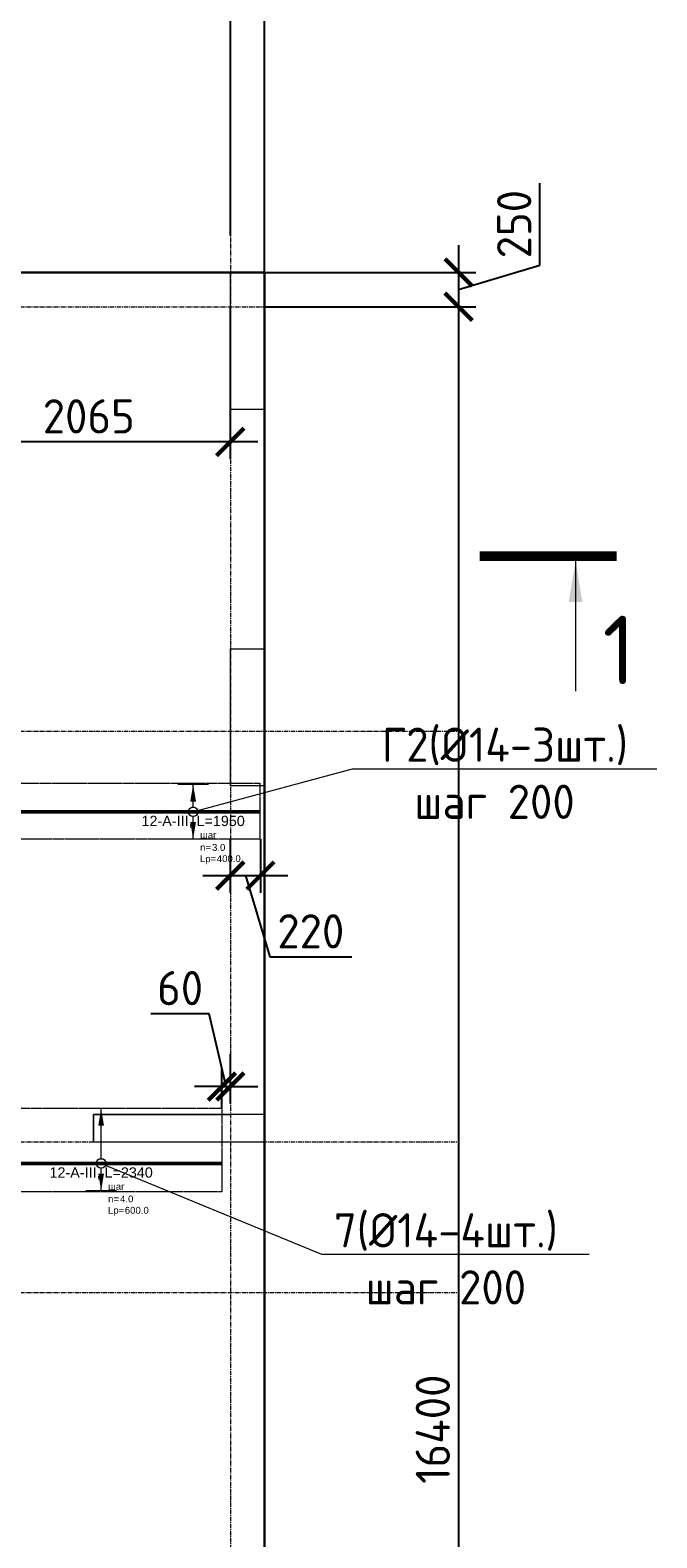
# Model space of a CAD drawing. Header units: millimetres. Extents: x -5898314 to 1055204, y -720802 to 1562611.
# Tile 305 of 362: x 48679 to 53254, y -37598 to -26584. Entities that reach past the tile are written whole.
import ezdxf
from ezdxf import colors
from ezdxf.entities.mleader import LeaderData, LeaderLine
from ezdxf.enums import TextEntityAlignment as Align
from ezdxf.math import Vec2, Vec3

# ---------------------------------------------------------------- set-up
doc = ezdxf.new("R2010")
doc.units = ezdxf.units.MM
doc.set_wipeout_variables(frame=1)
for name, pattern in [('01 Штриховая _4 мм_', [6, 3.5, -2.5]), ('______5', [1100, 800, -100, 100, -100]), ('DASHED', [7, 5, -2, 0]), ('GOST2.303 4', [7, 5, -2, 0]), ('осевая', [50.8, 31.75, -6.35, 6.35, -6.35])]:
    doc.linetypes.add(name, pattern=pattern)
for name, color, linetype, lineweight in [('907Сл Осевые', 1, 'Continuous', 0), ('АрмСтер', 2, 'Continuous', 50), ('контур распр. стерхней', 2, 'GOST2.303 4', 20), ('Оси', 40, '______5', 18), ('Перекрытие ж_бетон', 1, 'Continuous', 30), ('подоснова', 151, 'Continuous', 5), ('РАЗМЕРЫ', 1, 'Continuous', 9), ('СТЕНЫ', 3, 'Continuous', 30), ('Узлы', 7, 'Continuous', 0)]:
    doc.layers.add(name, color=color, linetype=linetype, lineweight=lineweight)
doc.layers.add('АрмСтер_атрибуты', color=2, linetype='Continuous', lineweight=0, plot=False)
doc.layers.add('Колонна_ бетон', color=7, linetype='Continuous', lineweight=50, true_color=0xb4b496)
doc.styles.add('GOST-2.304_Type-B', font='GOST_Common.ttf')
doc.styles.get("Standard").update_dxf_attribs({"font": 'arial.ttf'})
doc.styles.add('Аннотативный', font='arial.ttf')
doc.dimstyles.new('СПДС', dxfattribs={"dimscale": 100, "dimtxt": 2.5, "dimasz": 2, "dimexe": 1.25, "dimexo": 0, "dimtad": 1, "dimdec": 0, "dimrnd": 5, "dimtxsty": 'GOST-2.304_Type-B', "dimblk": 'ARCHTICK', "dimcen": 2.5, "dimdle": 2, "dimclrd": 1, "dimclre": 1, "dimclrt": 1, "dimadec": 0, "dimazin": 2, "dimtfac": 0.75, "dimtdec": 0, "dimtmove": 1, "dimatfit": 3, "dimfxl": 1, "dimtfillclr": 256, "dimtolj": 1, "dimarcsym": 1})

# ---------------------------------------------------------------- blocks, each defined once
blk = doc.blocks.new('_ArchTick')
at = {"color": 0, "linetype": 'ByBlock', "const_width": 0.15}
blk.add_lwpolyline([(-0.5, -0.5), (0.5, 0.5)], dxfattribs=at)
blk = doc.blocks.new('*D1312')
at = {"layer": 'DEFPOINTS', "color": 0, "lineweight": 0, "transparency": 16777216}
for p in [(50391, -26154), (50141, -28085), (50391, -28354)]:
    blk.add_point(p, dxfattribs=at)
at = {"layer": 'РАЗМЕРЫ', "color": 1, "lineweight": -2, "transparency": 16777216}
for p, q in [((50266, -26154), (50369, -25810)), ((50369, -25810), (50969, -25810)), ((50141, -28085), (50141, -26029)), ((50391, -28354), (50391, -26029)), ((49941, -26154), (50591, -26154))]:
    blk.add_line(p, q, dxfattribs=at)
at = {"layer": 'РАЗМЕРЫ', "color": 1, "lineweight": -2, "transparency": 16777216, "xscale": 200, "yscale": 200, "zscale": 200, "rotation": 180}
blk.add_blockref('_ArchTick', (50141, -26154), dxfattribs=at)
at = {"layer": 'РАЗМЕРЫ', "color": 1, "lineweight": -2, "transparency": 16777216, "xscale": 200, "yscale": 200, "zscale": 200}
blk.add_blockref('_ArchTick', (50391, -26154), dxfattribs=at)
at = {"layer": 'РАЗМЕРЫ', "color": 1, "lineweight": 0, "transparency": 16777216, "insert": (50669, -25623), "char_height": 250, "attachment_point": 5, "style": 'GOST-2.304_Type-B'}
blk.add_mtext('\\A1;250', dxfattribs=at)
blk = doc.blocks.new('*D1313')
at = {"layer": 'DEFPOINTS', "color": 0, "lineweight": 0, "transparency": 16777216}
for p in [(50391, -28354), (50391, -28604), (51807, -28604)]:
    blk.add_point(p, dxfattribs=at)
at = {"layer": 'РАЗМЕРЫ', "color": 1, "lineweight": -2, "transparency": 16777216}
for p, q in [((52401, -28301), (52401, -27701)), ((51807, -28154), (51807, -28804)), ((51807, -28479), (52401, -28301)), ((50391, -28354), (51932, -28354)), ((50391, -28604), (51932, -28604))]:
    blk.add_line(p, q, dxfattribs=at)
at = {"layer": 'РАЗМЕРЫ', "color": 1, "lineweight": -2, "transparency": 16777216, "xscale": 200, "yscale": 200, "zscale": 200}
for p, rotation in [((51807, -28354), 90), ((51807, -28604), 270)]:
    blk.add_blockref('_ArchTick', p, dxfattribs=dict(at, rotation=rotation))
at = {"layer": 'РАЗМЕРЫ', "color": 1, "lineweight": 0, "transparency": 16777216, "insert": (52213, -28001), "char_height": 250, "attachment_point": 5, "rotation": 90, "style": 'GOST-2.304_Type-B'}
blk.add_mtext('\\A1;250', dxfattribs=at)
blk = doc.blocks.new('*D1314')
at = {"layer": 'DEFPOINTS', "color": 0, "lineweight": 0, "transparency": 16777216}
for p in [(50391, -28604), (50391, -45004), (51807, -45004)]:
    blk.add_point(p, dxfattribs=at)
at = {"layer": 'РАЗМЕРЫ', "color": 1, "lineweight": -2, "transparency": 16777216}
for p, q in [((51807, -28404), (51807, -45204)), ((50391, -28604), (51932, -28604)), ((50391, -45004), (51932, -45004))]:
    blk.add_line(p, q, dxfattribs=at)
at = {"layer": 'РАЗМЕРЫ', "color": 1, "lineweight": -2, "transparency": 16777216, "xscale": 200, "yscale": 200, "zscale": 200}
for p, rotation in [((51807, -28604), 90), ((51807, -45004), 270)]:
    blk.add_blockref('_ArchTick', p, dxfattribs=dict(at, rotation=rotation))
at = {"layer": 'РАЗМЕРЫ', "color": 1, "lineweight": 0, "transparency": 16777216, "insert": (51619, -36804), "char_height": 250, "attachment_point": 5, "rotation": 90, "style": 'GOST-2.304_Type-B'}
blk.add_mtext('\\A1;16400', dxfattribs=at)
blk = doc.blocks.new('подложка стн 1-го этажа')
at = {"layer": 'Колонна_ бетон', "color": 252, "linetype": 'DASHED', "lineweight": 0, "ltscale": 0.5, "true_color": 0x939598, "transparency": 33554687}
for p, q in [((55094, 26362, -200), (55094, 26362, -200)), ((55094, 26362, -200), (55094, 26362, -200)), ((54844, 26112, -200), (54844, 26112, -200)), ((54844, 26112, -200), (54844, 26112, -200))]:
    blk.add_line(p, q, dxfattribs=at)
for points, elevation in [([(54844, 26362), (55094, 26362), (55094, 25362), (54844, 25362)], -560), ([(54844, 26362), (55094, 26362), (55094, 25362), (54844, 25362)], -560), ([(54844, 23612), (55094, 23612), (55094, 22612), (54844, 22612)], -360), ([(54844, 23612), (55094, 23612), (55094, 22612), (54844, 22612)], -560), ([(54844, 23612), (55094, 23612), (55094, 22612), (54844, 22612)], -360), ([(54844, 23612), (55094, 23612), (55094, 22612), (54844, 22612)], -560), ([(55094, 20212), (53844, 20212), (53844, 20012), (55094, 20012)], -560), ([(55094, 20212), (53844, 20212), (53844, 20012), (55094, 20012)], -560)]:
    blk.add_lwpolyline(points, close=True, dxfattribs=dict(at, elevation=elevation))
at = {"layer": 'СТЕНЫ', "color": 252, "linetype": 'DASHED', "lineweight": 0, "ltscale": 0.5, "true_color": 0x939598, "transparency": 33554687}
for p, q in [((53844, 20212, -200), (54844, 20212, -200)), ((53844, 20012, -200), (53844, 20212, -200)), ((53844, 20212, -200), (53844, 20212, -200)), ((53844, 20212, -200), (54844, 20212, -200)), ((53844, 20012, -200), (53844, 20212, -200)), ((53844, 20212, -200), (53844, 20212, -200)), ((54844, 20212, -200), (54844, 20212, -200)), ((54844, 20212, -200), (54844, 20212, -200)), ((53844, 20012, -200), (53844, 20012, -200)), ((53844, 20012, -200), (54844, 20012, -200)), ((53844, 20012, -200), (53844, 20012, -200)), ((53844, 20012, -200), (54844, 20012, -200)), ((54844, 20012, -200), (54844, 20012, -200)), ((54844, 20012, -200), (54844, 20012, -200))]:
    blk.add_line(p, q, dxfattribs=at)
blk = doc.blocks.new('оси блок 2')
at = {"layer": 'Оси', "color": 16, "linetype": 'осевая', "lineweight": 0, "transparency": 33554687}
for p, q in [((-38904.7, -322543), (-38904.7, -347914.1)), ((-89822.3, -326301.3), (-37238.5, -326301.3)), ((-89822.3, -329401.3), (-37238.5, -329401.3)), ((-89822.3, -332401.3), (-37238.5, -332401.3)), ((-89822.3, -333501.3), (-37238.5, -333501.3))]:
    blk.add_line(p, q, dxfattribs=at)
blk = doc.blocks.new('_None')
blk = doc.blocks.new('*U1297')
at = {"layer": 'РАЗМЕРЫ'}
for p, q in [((112, 200), (-112, 200)), ((112, -200), (-112, -200))]:
    blk.add_line(p, q, dxfattribs=at)
at = {"layer": 'РАЗМЕРЫ', "ltscale": 15}
blk.add_line((0, -200), (0, 200), dxfattribs=at)
at = {"layer": 'РАЗМЕРЫ'}
for points in [[(0, 200), (21, 75), (-21, 75)], [(0, -200), (21, -75), (-21, -75)]]:
    blk.add_solid(points, dxfattribs=at)
at = {"layer": 'АрмСтер_атрибуты', "color": 215, "ltscale": 15, "style": 'Аннотативный'}
for s, p in [('шаг', (51, -194)), ('Lр=', (50, -368)), ('n=', (51, -285))]:
    blk.add_text(s, height=50, dxfattribs=at).set_placement(p)
at = {"layer": 'АрмСтер_атрибуты', "flags": 9}
for tag, p in [('МАССА', (-1034, 390)), ('ОБОЗНАЧЕНИЕ', (-1034, 276))]:
    blk.add_attdef(tag, p, '', height=75, dxfattribs=at)
at = {"layer": 'АрмСтер_атрибуты', "style": 'Аннотативный', "flags": 8}
blk.add_attdef('ПОЗ', (110, 30), '', height=75, dxfattribs=at)
at = {"layer": 'АрмСтер_атрибуты', "color": 215, "style": 'Аннотативный'}
for tag, p, flags in [('ШАГ', (191, -194), 10), ('КОЛ', (138, -285), 8), ('ШИРИНА', (173, -368), 8)]:
    blk.add_attdef(tag, p, '', height=50, dxfattribs=dict(at, flags=flags))
at = {"linetype": 'Continuous', "lineweight": 0}
blk.add_wipeout([(35, 0), (28, 21), (11, 33), (-11, 33), (-28, 21), (-35, 0), (-28, -21), (-11, -33), (11, -33), (28, -21)], dxfattribs=at)
at = {"color": 0, "linetype": 'ByBlock', "lineweight": -2, "ltscale": 100}
blk.add_line((-1463, 0), (487, 0), dxfattribs=at)
at = {"layer": 'РАЗМЕРЫ'}
blk.add_circle((0, 0), 35, dxfattribs=at)
at = {"layer": 'АрмСтер_атрибуты', "style": 'Аннотативный', "flags": 8}
blk.add_attdef('НАИМЕНОВАНИЕ', text='', height=75, dxfattribs=at).set_placement((0, -29), align=Align.TOP_CENTER)
blk = doc.blocks.new('*U1269')
at = {"layer": 'РАЗМЕРЫ'}
for p, q in [((112, 400), (-112, 400)), ((112, -200), (-112, -200))]:
    blk.add_line(p, q, dxfattribs=at)
at = {"layer": 'РАЗМЕРЫ', "ltscale": 15}
blk.add_line((0, -200), (0, 400), dxfattribs=at)
at = {"layer": 'РАЗМЕРЫ'}
for points in [[(0, 400), (21, 275), (-21, 275)], [(0, -200), (21, -75), (-21, -75)]]:
    blk.add_solid(points, dxfattribs=at)
at = {"layer": 'АрмСтер_атрибуты', "color": 215, "ltscale": 15, "style": 'Аннотативный'}
for s, p in [('шаг', (51, -194)), ('Lр=', (50, -368)), ('n=', (51, -285))]:
    blk.add_text(s, height=50, dxfattribs=at).set_placement(p)
at = {"layer": 'АрмСтер_атрибуты', "style": 'Аннотативный', "flags": 8}
blk.add_attdef('ПОЗ', (110, 30), '', height=75, dxfattribs=at)
at = {"layer": 'АрмСтер_атрибуты', "color": 215, "style": 'Аннотативный'}
for tag, p, flags in [('ШАГ', (191, -194), 10), ('КОЛ', (138, -285), 8), ('ШИРИНА', (173, -368), 8)]:
    blk.add_attdef(tag, p, '', height=50, dxfattribs=dict(at, flags=flags))
at = {"layer": 'АрмСтер_атрибуты', "flags": 9}
for tag, p in [('МАССА', (-1034, -410)), ('ОБОЗНАЧЕНИЕ', (-1034, -524))]:
    blk.add_attdef(tag, p, '', height=75, dxfattribs=at)
at = {"linetype": 'Continuous', "lineweight": 0}
blk.add_wipeout([(35, 0), (28, 21), (11, 33), (-11, 33), (-28, 21), (-35, 0), (-28, -21), (-11, -33), (11, -33), (28, -21)], dxfattribs=at)
at = {"color": 0, "linetype": 'ByBlock', "lineweight": -2, "ltscale": 100}
blk.add_line((-1463, 0), (877, 0), dxfattribs=at)
at = {"layer": 'РАЗМЕРЫ'}
blk.add_circle((0, 0), 35, dxfattribs=at)
at = {"layer": 'АрмСтер_атрибуты', "style": 'Аннотативный', "flags": 8}
blk.add_attdef('НАИМЕНОВАНИЕ', text='', height=75, dxfattribs=at).set_placement((0, -29), align=Align.TOP_CENTER)
blk = doc.blocks.new('*D1332')
at = {"layer": '907Сл Осевые', "color": 1, "lineweight": -2, "transparency": 16777216}
for p, q in [((48074, -28604), (48074, -29717)), ((50140, -28604), (50140, -29717)), ((50340, -29592), (47874, -29592))]:
    blk.add_line(p, q, dxfattribs=at)
at = {"layer": 'DEFPOINTS', "color": 0, "lineweight": 0, "transparency": 16777216}
for p in [(48074, -28604, 200), (50140, -28604, 200), (48074, -29592)]:
    blk.add_point(p, dxfattribs=at)
at = {"layer": '907Сл Осевые', "color": 1, "lineweight": -2, "transparency": 16777216, "xscale": 200, "yscale": 200, "zscale": 200, "rotation": 180}
blk.add_blockref('_ArchTick', (48074, -29592), dxfattribs=at)
at = {"layer": '907Сл Осевые', "color": 1, "lineweight": -2, "transparency": 16777216, "xscale": 200, "yscale": 200, "zscale": 200}
blk.add_blockref('_ArchTick', (50140, -29592), dxfattribs=at)
at = {"layer": '907Сл Осевые', "color": 1, "lineweight": 0, "transparency": 16777216, "insert": (49107, -29405), "char_height": 250, "attachment_point": 5, "style": 'GOST-2.304_Type-B'}
blk.add_mtext('\\A1;2065', dxfattribs=at)
blk = doc.blocks.new('*D1333')
at = {"layer": '907Сл Осевые', "color": 1, "lineweight": -2, "transparency": 16777216}
for p, q in [((50140, -32494), (50140, -32885)), ((50360, -32494), (50360, -32885)), ((49940, -32760), (50560, -32760)), ((50250, -32760), (50428, -33354)), ((50428, -33354), (51028, -33354))]:
    blk.add_line(p, q, dxfattribs=at)
at = {"layer": 'DEFPOINTS', "color": 0, "lineweight": 0, "transparency": 16777216}
for p in [(50140, -32494, 200), (50360, -32494), (50360, -32760)]:
    blk.add_point(p, dxfattribs=at)
at = {"layer": '907Сл Осевые', "color": 1, "lineweight": -2, "transparency": 16777216, "xscale": 200, "yscale": 200, "zscale": 200, "rotation": 180}
blk.add_blockref('_ArchTick', (50140, -32760), dxfattribs=at)
at = {"layer": '907Сл Осевые', "color": 1, "lineweight": -2, "transparency": 16777216, "xscale": 200, "yscale": 200, "zscale": 200}
blk.add_blockref('_ArchTick', (50360, -32760), dxfattribs=at)
at = {"layer": '907Сл Осевые', "color": 1, "lineweight": 0, "transparency": 16777216, "insert": (50728, -33167), "char_height": 250, "attachment_point": 5, "style": 'GOST-2.304_Type-B'}
blk.add_mtext('\\A1;220', dxfattribs=at)
blk = doc.blocks.new('*D1421')
at = {"layer": '907Сл Осевые', "color": 1, "lineweight": -2, "transparency": 16777216}
for p, q in [((49986, -33769), (49561, -33769)), ((50110, -34301), (49986, -33769)), ((50140, -34062), (50140, -34426)), ((50079, -34459), (50079, -34176)), ((50079, -34301), (49879, -34301)), ((50079, -34301), (50140, -34301)), ((50079, -34301), (50140, -34301)), ((50140, -34301), (50340, -34301))]:
    blk.add_line(p, q, dxfattribs=at)
at = {"layer": 'DEFPOINTS', "color": 0, "lineweight": 0, "transparency": 16777216}
for p in [(50140, -34062, 200), (50140, -34301), (50079, -34459)]:
    blk.add_point(p, dxfattribs=at)
at = {"layer": '907Сл Осевые', "color": 1, "lineweight": -2, "transparency": 16777216, "xscale": 200, "yscale": 200, "zscale": 200}
blk.add_blockref('_ArchTick', (50079, -34301), dxfattribs=at)
at = {"layer": '907Сл Осевые', "color": 1, "lineweight": -2, "transparency": 16777216, "xscale": 200, "yscale": 200, "zscale": 200, "rotation": 180}
blk.add_blockref('_ArchTick', (50140, -34301), dxfattribs=at)
at = {"layer": '907Сл Осевые', "color": 1, "lineweight": 0, "transparency": 16777216, "insert": (49774, -33582), "char_height": 250, "attachment_point": 5, "style": 'GOST-2.304_Type-B'}
blk.add_mtext('\\A1;60', dxfattribs=at)

msp = doc.modelspace()

# ---------------------------------------------------------------- linework, layer by layer
at = {"layer": 'контур распр. стерхней', "linetype": '01 Штриховая _4 мм_'}
for points in [[(50356.37, -32493.76), (48406.37, -32493.76), (48406.38, -32083.79), (50356.38, -32083.79)], [(50079.22, -35070.84), (47734.66, -35070.84), (47734.67, -34459.49), (50079.23, -34459.49)]]:
    msp.add_lwpolyline(points, close=True, dxfattribs=at)
at = {"layer": 'Перекрытие ж_бетон'}
msp.add_lwpolyline([(47340.67, -45254.44), (50390.67, -45254.44), (50390.67, -28354.44), (43700.67, -28354.44)], dxfattribs=at)
at = {"layer": 'Узлы', "color": 1, "linetype": 'Continuous', "lineweight": 0}
msp.add_line((52660.92, -30461.78, 3100), (52660.92, -31411.78, 3100), dxfattribs=at)
at = {"layer": 'Узлы', "color": 1, "linetype": 'Continuous', "lineweight": 0, "const_width": 70, "elevation": 3100}
msp.add_lwpolyline([(52960.92, -30426.78), (51960.92, -30426.78)], dxfattribs=at)
at = {"layer": 'Узлы', "color": 1, "linetype": 'Continuous', "lineweight": 0}
msp.add_solid([(52660.92, -30461.78, 3100), (52610.64, -30762.23, 3100), (52711.2, -30762.23, 3100)], dxfattribs=at)

# ---------------------------------------------------------------- block references
at = {"layer": 'Перекрытие ж_бетон'}
msp.add_blockref('подложка стн 1-го этажа', (-4703.26, -54716.23, 560), dxfattribs=at)
at = {"layer": 'подоснова', "color": 6, "ltscale": 0.3}
msp.add_blockref('оси блок 2', (89045.38, 297696.88), dxfattribs=at)

# ---------------------------------------------------------------- texts
at = {"layer": 'Узлы', "color": 1, "linetype": 'Continuous', "lineweight": 0, "insert": (52977.99, -31111.78, 3100), "char_height": 500, "attachment_point": 5, "style": 'GOST-2.304_Type-B'}
msp.add_mtext_dynamic_manual_height_columns('1', width=723.8798, gutter_width=25, heights=[0], dxfattribs=at)

# ---------------------------------------------------------------- dimensions: what is measured, and where the dimension line sits
at = {"layer": '907Сл Осевые', "lineweight": 0}
dim = msp.add_linear_dim(base=(48073.79, -29592.33), p1=(50140.4, -28604.26, 200), p2=(48073.79, -28604.26, 200), dimstyle='СПДС', override={"dimtxt": 2.5}, dxfattribs=at)
dim.commit()
dim.dimension.update_dxf_attribs({"geometry": '*D1332', "text_midpoint": (49107.1, -29404.83)})
at = {"layer": 'РАЗМЕРЫ', "color": 1, "lineweight": 0}
dim = msp.add_linear_dim(base=(50390.67, -26153.76), p1=(50140.67, -28084.66), p2=(50390.67, -28354.44), dimstyle='СПДС', override={"dimtxt": 2.5, "dimrnd": 5}, dxfattribs=at)
dim.commit()
dim.dimension.update_dxf_attribs({"geometry": '*D1312', "text_midpoint": (50431.29, -25622.51)})
for base, p1, p2, picture, middle in [((51806.88, -28604.44), (50390.67, -28354.44), (50390.67, -28604.44), '*D1313', (52213.13, -28238.81)), ((51806.88, -45004.44), (50390.67, -28604.44), (50390.67, -45004.44), '*D1314', (51619.38, -36804.44))]:
    dim = msp.add_linear_dim(base=base, p1=p1, p2=p2, angle=90, dimstyle='СПДС', override={"dimtxt": 2.5, "dimrnd": 5}, dxfattribs=at)
    dim.commit()
    dim.dimension.update_dxf_attribs({"geometry": picture, "text_midpoint": middle})

# ---------------------------------------------------------------- leaders
at = {"layer": 'подоснова', "color": 2, "lineweight": 0, "ltscale": 0.3}
ml = msp.add_multileader_mtext('Standard', dxfattribs=at)
ml.set_content(' Г2(%%C14-3шт.)\\Pшаг 200', color=2, style='GOST-2.304_Type-B')
ml.set_leader_properties(color=256, linetype='ByLayer', lineweight=15)
ml.set_arrow_properties(name='NONE')
ml.build(insert=Vec2(0, 0))
ml.multileader.update_dxf_attribs({"text_left_attachment_type": 6, "text_right_attachment_type": 6, "dogleg_length": 0.1, "arrow_head_size": 18})
ctx = ml.context
ctx.base_point, ctx.char_height, ctx.arrow_head_size, ctx.landing_gap_size, ctx.plane_origin = Vec3(51031.46, -31978.85), 250, 18, 20, Vec3(41749.76, -27247.3)
ctx.left_attachment, ctx.right_attachment, ctx.text_align_type = 6, 6, 1
notes = []
notes.append((ctx, [(0, (1, 1, 0), (51031.36, -31978.85), (1, 0), 0.1, [(0, [(49866.13, -32292.98)], 0, [])])]))
ctx.mtext.insert, ctx.mtext.alignment, ctx.mtext.flow_direction = Vec3(52069.26, -31678.85), 2, 5
at = {"layer": 'подоснова', "color": 6, "lineweight": 0, "ltscale": 0.3}
ml = msp.add_multileader_mtext('Standard', dxfattribs=at)
ml.set_content('7(%%C14-4шт.)\\Pшаг 200', color=6, style='GOST-2.304_Type-B')
ml.set_leader_properties(color=256, linetype='ByLayer', lineweight=15)
ml.set_arrow_properties(name='NONE')
ml.build(insert=Vec2(0, 0))
ml.multileader.update_dxf_attribs({"text_left_attachment_type": 6, "text_right_attachment_type": 6, "dogleg_length": 0.1, "arrow_head_size": 18})
ctx = ml.context
ctx.base_point, ctx.char_height, ctx.arrow_head_size, ctx.landing_gap_size, ctx.plane_origin = Vec3(50807.27, -35526.18), 250, 18, 20, Vec3(40540.6, -30794.63)
ctx.left_attachment, ctx.right_attachment, ctx.text_align_type = 6, 6, 1
notes.append((ctx, [(0, (1, 1, 0), (50807.17, -35526.18), (1, 0), 0.1, [(0, [(49197.17, -34862.07)], 0, [])])]))
ctx.mtext.insert, ctx.mtext.alignment, ctx.mtext.flow_direction = Vec3(51714.2, -35226.18), 2, 5
for ctx, leaders in notes:
    for number, flags, end, landing, length, lines in leaders:
        leader = LeaderData()
        leader.index, (leader.has_last_leader_line, leader.has_dogleg_vector, leader.attachment_direction) = number, flags
        leader.last_leader_point, leader.dogleg_vector, leader.dogleg_length = Vec3(end), Vec3(landing), length
        for number, points, colour, breaks in lines:
            line = LeaderLine()
            line.index, line.vertices, line.color, line.breaks = number, Vec3.list(points), colors.encode_raw_color(colour), breaks
            leader.lines.append(line)
        ctx.leaders.append(leader)

# ---------------------------------------------------------------- next in the draw order: block references
at = {"layer": 'АрмСтер', "ltscale": 15}
ref = msp.add_blockref('*U1297', (49868.88, -32293.76), dxfattribs=at)
ref.add_attrib('НАИМЕНОВАНИЕ', '12-A-III, L=1950', dxfattribs={"layer": 'АрмСтер_атрибуты', "height": 75, "style": 'Аннотативный', "flags": 8}).set_placement((49868.88, -32323.1), align=Align.TOP_CENTER)
ref.add_attrib('КОЛ', '3.0', (50006.93, -32578.88), dxfattribs={"layer": 'АрмСтер_атрибуты', "color": 215, "height": 50, "style": 'Аннотативный', "flags": 8})
ref.add_attrib('ШИРИНА', '400.0', (50041.76, -32661.56), dxfattribs={"layer": 'АрмСтер_атрибуты', "color": 215, "height": 50, "style": 'Аннотативный', "flags": 8})
ref = msp.add_blockref('*U1269', (49197.17, -34862.07), dxfattribs=at)
ref.add_attrib('НАИМЕНОВАНИЕ', '12-A-III, L=2340', dxfattribs={"layer": 'АрмСтер_атрибуты', "height": 75, "style": 'Аннотативный', "flags": 8}).set_placement((49197.17, -34891.41), align=Align.TOP_CENTER)
ref.add_attrib('КОЛ', '4.0', (49335.22, -35147.19), dxfattribs={"layer": 'АрмСтер_атрибуты', "color": 215, "height": 50, "style": 'Аннотативный', "flags": 8})
ref.add_attrib('ШИРИНА', '600.0', (49370.05, -35229.87), dxfattribs={"layer": 'АрмСтер_атрибуты', "color": 215, "height": 50, "style": 'Аннотативный', "flags": 8})

# ---------------------------------------------------------------- next in the draw order: dimensions: what is measured, and where the dimension line sits
at = {"layer": '907Сл Осевые', "lineweight": 0}
dim = msp.add_linear_dim(base=(50360.22, -32760.37), p1=(50140.4, -32493.76, 200), p2=(50360.22, -32493.76), dimstyle='СПДС', override={"dimtxt": 2.5}, dxfattribs=at)
dim.commit()
dim.dimension.update_dxf_attribs({"geometry": '*D1333', "text_midpoint": (50490.94, -33166.62)})
at = {"layer": '907Сл Осевые', "color": 4, "lineweight": 0}
dim = msp.add_linear_dim(base=(50140.4, -34300.54), p1=(50079.23, -34459.49), p2=(50140.4, -34062.07, 200), dimstyle='СПДС', override={"dimtxt": 2.5}, dxfattribs=at)
dim.commit()
dim.dimension.update_dxf_attribs({"geometry": '*D1421', "text_midpoint": (49923.58, -33769.29), "dimtype": 160})

doc.saveas('drawing.dxf')
